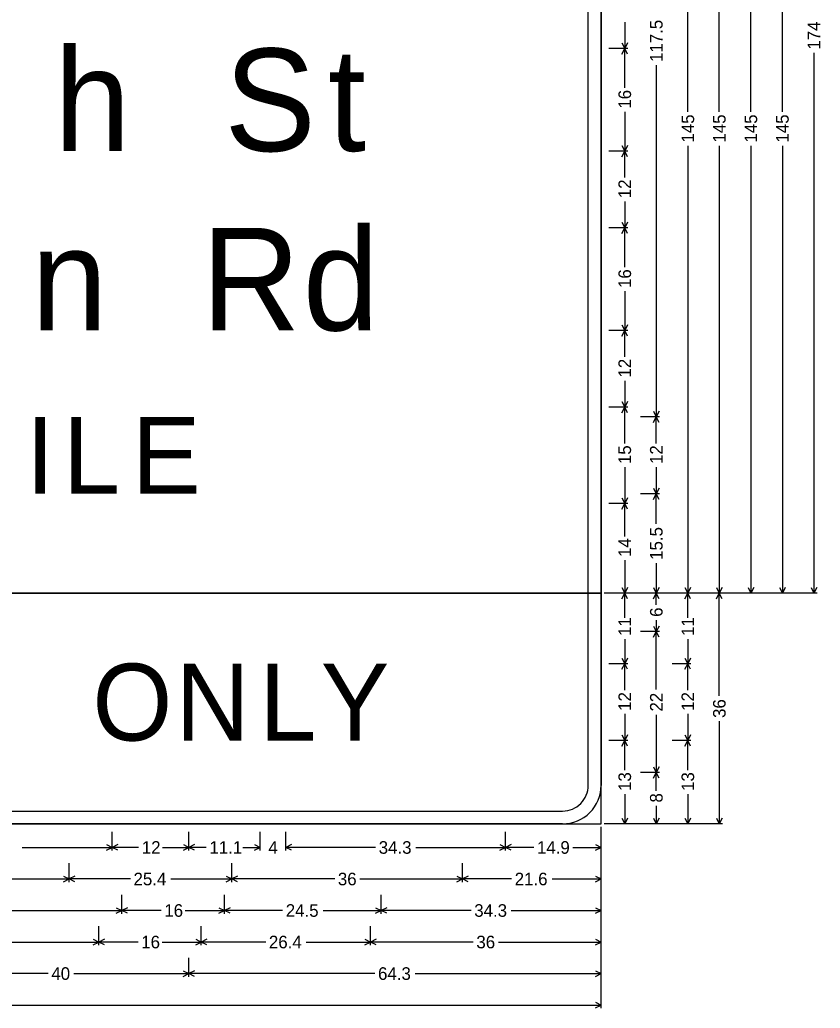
# Model space of a CAD drawing. Extents: x 667331 to 731245, y 738830 to 753817.
# Drawn here: x 729769.6 to 729994.5, y 749654.5 to 749932.3 of the extents above; entities that cross this region are included whole.
import ezdxf

# ---------------------------------------------------------------- set-up
doc = ezdxf.new("R2010")
doc.units = 0
doc.layers.add('R_SIGN', color=7, linetype='Continuous')

msp = doc.modelspace()

# ---------------------------------------------------------------- linework, layer by layer
at = {"layer": 'R_SIGN'}
for p, q in [((729957.29, 749906.44), (729957.29, 750032.19)), ((729966.15, 749906.44), (729966.15, 750032.19)), ((729975.01, 749906.44), (729975.01, 750032.19)), ((729983.87, 749906.44), (729983.87, 750032.19)), ((729939.58, 749931.66), (729939.58, 749924.19)), ((729940.46, 749924.19), (729935.15, 749924.19)), ((729938.79, 749925.78), (729939.58, 749924.19)), ((729938.79, 749922.61), (729939.58, 749924.19)), ((729940.37, 749925.78), (729939.58, 749924.19)), ((729939.58, 749913.16), (729939.58, 749924.19)), ((729940.37, 749922.61), (729939.58, 749924.19)), ((729992.73, 749922.99), (729992.73, 749771.15)), ((729948.44, 749919.54), (729948.44, 749820.69)), ((729939.58, 749906.42), (729939.58, 749895.39)), ((729938.79, 749896.98), (729939.58, 749895.39)), ((729940.37, 749896.98), (729939.58, 749895.39)), ((729957.29, 749896.9), (729957.29, 749771.15)), ((729966.15, 749896.9), (729966.15, 749771.15)), ((729975.01, 749896.9), (729975.01, 749771.15)), ((729983.87, 749896.9), (729983.87, 749771.15)), ((729940.46, 749895.39), (729935.15, 749895.39)), ((729938.79, 749893.81), (729939.58, 749895.39)), ((729939.58, 749887.93), (729939.58, 749895.39)), ((729940.37, 749893.81), (729939.58, 749895.39)), ((729939.58, 749881.26), (729939.58, 749873.79)), ((729940.46, 749873.79), (729935.15, 749873.79)), ((729938.79, 749875.38), (729939.58, 749873.79)), ((729938.79, 749872.21), (729939.58, 749873.79)), ((729940.37, 749875.38), (729939.58, 749873.79)), ((729939.58, 749862.76), (729939.58, 749873.79)), ((729940.37, 749872.21), (729939.58, 749873.79)), ((729939.58, 749856.02), (729939.58, 749844.99)), ((729938.79, 749846.58), (729939.58, 749844.99)), ((729940.37, 749846.58), (729939.58, 749844.99)), ((729940.46, 749844.99), (729935.15, 749844.99)), ((729938.79, 749843.41), (729939.58, 749844.99)), ((729939.58, 749837.53), (729939.58, 749844.99)), ((729940.37, 749843.41), (729939.58, 749844.99)), ((729939.58, 749830.86), (729939.58, 749823.39)), ((729940.46, 749823.39), (729935.15, 749823.39)), ((729938.79, 749824.98), (729939.58, 749823.39)), ((729938.79, 749821.81), (729939.58, 749823.39)), ((729940.37, 749824.98), (729939.58, 749823.39)), ((729939.58, 749813.25), (729939.58, 749823.39)), ((729940.37, 749821.81), (729939.58, 749823.39)), ((729949.32, 749820.69), (729944.01, 749820.69)), ((729947.64, 749822.28), (729948.44, 749820.69)), ((729947.64, 749819.11), (729948.44, 749820.69)), ((729949.23, 749822.28), (729948.44, 749820.69)), ((729948.44, 749813.23), (729948.44, 749820.69)), ((729949.23, 749819.11), (729948.44, 749820.69)), ((729939.58, 749806.54), (729939.58, 749796.39)), ((729948.44, 749806.56), (729948.44, 749799.09)), ((729949.32, 749799.09), (729944.01, 749799.09)), ((729949.32, 749799.09), (729944.01, 749799.09)), ((729947.64, 749800.68), (729948.44, 749799.09)), ((729947.64, 749797.51), (729948.44, 749799.09)), ((729949.23, 749800.68), (729948.44, 749799.09)), ((729948.44, 749790.61), (729948.44, 749799.09)), ((729949.23, 749797.51), (729948.44, 749799.09)), ((729940.46, 749796.39), (729935.15, 749796.39)), ((729940.46, 749796.39), (729935.15, 749796.39)), ((729938.79, 749797.98), (729939.58, 749796.39)), ((729938.79, 749794.81), (729939.58, 749796.39)), ((729940.37, 749797.98), (729939.58, 749796.39)), ((729939.58, 749787.11), (729939.58, 749796.39)), ((729940.37, 749794.81), (729939.58, 749796.39)), ((729939.58, 749780.44), (729939.58, 749771.15)), ((729948.44, 749779.63), (729948.44, 749771.15)), ((729993.61, 749771.15), (729933.82, 749771.15)), ((729967.04, 749771.15), (729933.82, 749771.15)), ((729940.46, 749771.15), (729935.15, 749771.15)), ((729940.46, 749771.15), (729935.15, 749771.15)), ((729938.79, 749772.73), (729939.58, 749771.15)), ((729938.79, 749769.56), (729939.58, 749771.15)), ((729940.37, 749772.73), (729939.58, 749771.15)), ((729939.58, 749764.24), (729939.58, 749771.15)), ((729940.37, 749769.56), (729939.58, 749771.15)), ((729949.32, 749771.15), (729944.01, 749771.15)), ((729949.32, 749771.15), (729944.01, 749771.15)), ((729947.64, 749772.73), (729948.44, 749771.15)), ((729947.64, 749769.56), (729948.44, 749771.15)), ((729949.23, 749772.73), (729948.44, 749771.15)), ((729948.44, 749767.88), (729948.44, 749771.15)), ((729949.23, 749769.56), (729948.44, 749771.15)), ((729958.18, 749771.15), (729952.86, 749771.15)), ((729958.18, 749771.15), (729952.86, 749771.15)), ((729956.5, 749772.73), (729957.29, 749771.15)), ((729956.5, 749769.56), (729957.29, 749771.15)), ((729958.09, 749772.73), (729957.29, 749771.15)), ((729957.29, 749764.24), (729957.29, 749771.15)), ((729958.09, 749769.56), (729957.29, 749771.15)), ((729967.04, 749771.15), (729961.72, 749771.15)), ((729965.36, 749772.73), (729966.15, 749771.15)), ((729965.36, 749769.56), (729966.15, 749771.15)), ((729966.94, 749772.73), (729966.15, 749771.15)), ((729966.15, 749742.28), (729966.15, 749771.15)), ((729966.94, 749769.56), (729966.15, 749771.15)), ((729975.9, 749771.15), (729970.58, 749771.15)), ((729974.22, 749772.73), (729975.01, 749771.15)), ((729975.8, 749772.73), (729975.01, 749771.15)), ((729984.75, 749771.15), (729979.44, 749771.15)), ((729983.08, 749772.73), (729983.87, 749771.15)), ((729984.66, 749772.73), (729983.87, 749771.15)), ((729991.93, 749772.73), (729992.73, 749771.15)), ((729993.52, 749772.73), (729992.73, 749771.15)), ((729948.44, 749763.62), (729948.44, 749760.35)), ((729949.32, 749760.35), (729944.01, 749760.35)), ((729947.64, 749761.93), (729948.44, 749760.35)), ((729947.64, 749758.76), (729948.44, 749760.35)), ((729949.23, 749761.93), (729948.44, 749760.35)), ((729948.44, 749744.08), (729948.44, 749760.35)), ((729949.23, 749758.76), (729948.44, 749760.35)), ((729939.58, 749758.26), (729939.58, 749751.35)), ((729957.29, 749758.26), (729957.29, 749751.35)), ((729940.46, 749751.35), (729935.15, 749751.35)), ((729938.79, 749752.93), (729939.58, 749751.35)), ((729938.79, 749749.76), (729939.58, 749751.35)), ((729940.37, 749752.93), (729939.58, 749751.35)), ((729939.58, 749743.88), (729939.58, 749751.35)), ((729940.37, 749749.76), (729939.58, 749751.35)), ((729958.18, 749751.35), (729952.86, 749751.35)), ((729956.5, 749752.93), (729957.29, 749751.35)), ((729956.5, 749749.76), (729957.29, 749751.35)), ((729958.09, 749752.93), (729957.29, 749751.35)), ((729957.29, 749743.88), (729957.29, 749751.35)), ((729958.09, 749749.76), (729957.29, 749751.35)), ((729939.58, 749737.21), (729939.58, 749729.75)), ((729957.29, 749737.21), (729957.29, 749729.75)), ((729948.44, 749737.02), (729948.44, 749720.75)), ((729966.15, 749735.22), (729966.15, 749706.35)), ((729940.46, 749729.75), (729935.15, 749729.75)), ((729940.46, 749729.75), (729935.15, 749729.75)), ((729938.79, 749731.33), (729939.58, 749729.75)), ((729938.79, 749728.16), (729939.58, 749729.75)), ((729940.37, 749731.33), (729939.58, 749729.75)), ((729939.58, 749721.4), (729939.58, 749729.75)), ((729940.37, 749728.16), (729939.58, 749729.75)), ((729958.18, 749729.75), (729952.86, 749729.75)), ((729958.18, 749729.75), (729952.86, 749729.75)), ((729956.5, 749731.33), (729957.29, 749729.75)), ((729956.5, 749728.16), (729957.29, 749729.75)), ((729958.09, 749731.33), (729957.29, 749729.75)), ((729957.29, 749721.4), (729957.29, 749729.75)), ((729958.09, 749728.16), (729957.29, 749729.75)), ((729949.32, 749720.75), (729944.01, 749720.75)), ((729949.32, 749720.75), (729944.01, 749720.75)), ((729947.64, 749722.33), (729948.44, 749720.75)), ((729947.64, 749719.16), (729948.44, 749720.75)), ((729949.23, 749722.33), (729948.44, 749720.75)), ((729948.44, 749715.66), (729948.44, 749720.75)), ((729949.23, 749719.16), (729948.44, 749720.75)), ((729939.58, 749714.7), (729939.58, 749706.35)), ((729957.29, 749714.7), (729957.29, 749706.35)), ((729948.44, 749711.44), (729948.44, 749706.35)), ((729938.79, 749707.93), (729939.58, 749706.35)), ((729940.37, 749707.93), (729939.58, 749706.35)), ((729947.64, 749707.93), (729948.44, 749706.35)), ((729949.23, 749707.93), (729948.44, 749706.35)), ((729956.5, 749707.93), (729957.29, 749706.35)), ((729958.09, 749707.93), (729957.29, 749706.35)), ((729965.36, 749707.93), (729966.15, 749706.35)), ((729966.94, 749707.93), (729966.15, 749706.35)), ((729795.54, 749698.82), (729795.54, 749704.13)), ((729817.14, 749698.82), (729817.14, 749704.13)), ((729837.12, 749698.82), (729837.12, 749704.13)), ((729844.32, 749698.82), (729844.32, 749704.13)), ((729906.1, 749698.82), (729906.1, 749704.13)), ((729906.1, 749698.82), (729906.1, 749704.13)), ((729932.93, 749654.53), (729932.93, 749705.46)), ((729932.93, 749698.82), (729932.93, 749704.13)), ((729967.04, 749706.35), (729933.82, 749706.35)), ((729940.46, 749706.35), (729935.15, 749706.35)), ((729949.32, 749706.35), (729944.01, 749706.35)), ((729958.18, 749706.35), (729952.86, 749706.35)), ((729770.3, 749699.7), (729795.54, 749699.7)), ((729793.96, 749700.5), (729795.54, 749699.7)), ((729793.96, 749698.91), (729795.54, 749699.7)), ((729797.12, 749700.5), (729795.54, 749699.7)), ((729803, 749699.7), (729795.54, 749699.7)), ((729797.12, 749698.91), (729795.54, 749699.7)), ((729809.67, 749699.7), (729817.14, 749699.7)), ((729815.56, 749700.5), (729817.14, 749699.7)), ((729815.56, 749698.91), (729817.14, 749699.7)), ((729818.72, 749700.5), (729817.14, 749699.7)), ((729822, 749699.7), (729817.14, 749699.7)), ((729818.72, 749698.91), (729817.14, 749699.7)), ((729832.25, 749699.7), (729837.12, 749699.7)), ((729835.54, 749700.5), (729837.12, 749699.7)), ((729835.54, 749698.91), (729837.12, 749699.7)), ((729845.9, 749700.5), (729844.32, 749699.7)), ((729869.56, 749699.7), (729844.32, 749699.7)), ((729845.9, 749698.91), (729844.32, 749699.7)), ((729880.85, 749699.7), (729906.1, 749699.7)), ((729904.51, 749700.5), (729906.1, 749699.7)), ((729904.51, 749698.91), (729906.1, 749699.7)), ((729907.68, 749700.5), (729906.1, 749699.7)), ((729914.03, 749699.7), (729906.1, 749699.7)), ((729907.68, 749698.91), (729906.1, 749699.7)), ((729925, 749699.7), (729932.93, 749699.7)), ((729931.35, 749700.5), (729932.93, 749699.7)), ((729931.35, 749698.91), (729932.93, 749699.7)), ((729783.46, 749689.96), (729783.46, 749695.28)), ((729829.22, 749689.96), (729829.22, 749695.28)), ((729894.02, 749689.96), (729894.02, 749695.28)), ((729894.02, 749689.96), (729894.02, 749695.28)), ((729932.93, 749689.96), (729932.93, 749695.28)), ((729754.59, 749690.85), (729783.46, 749690.85)), ((729781.88, 749691.64), (729783.46, 749690.85)), ((729781.88, 749690.05), (729783.46, 749690.85)), ((729785.05, 749691.64), (729783.46, 749690.85)), ((729800.68, 749690.85), (729783.46, 749690.85)), ((729785.05, 749690.05), (729783.46, 749690.85)), ((729812, 749690.85), (729829.22, 749690.85)), ((729827.63, 749691.64), (729829.22, 749690.85)), ((729827.63, 749690.05), (729829.22, 749690.85)), ((729830.8, 749691.64), (729829.22, 749690.85)), ((729858.09, 749690.85), (729829.22, 749690.85)), ((729830.8, 749690.05), (729829.22, 749690.85)), ((729865.15, 749690.85), (729894.02, 749690.85)), ((729892.43, 749691.64), (729894.02, 749690.85)), ((729892.43, 749690.05), (729894.02, 749690.85)), ((729895.6, 749691.64), (729894.02, 749690.85)), ((729907.77, 749690.85), (729894.02, 749690.85)), ((729895.6, 749690.05), (729894.02, 749690.85)), ((729919.18, 749690.85), (729932.93, 749690.85)), ((729931.35, 749691.64), (729932.93, 749690.85)), ((729931.35, 749690.05), (729932.93, 749690.85)), ((729798.29, 749681.1), (729798.29, 749686.42)), ((729827.09, 749681.1), (729827.09, 749686.42)), ((729871.16, 749681.1), (729871.16, 749686.42)), ((729871.16, 749681.1), (729871.16, 749686.42)), ((729932.93, 749681.1), (729932.93, 749686.42)), ((729758.51, 749681.99), (729798.29, 749681.99)), ((729796.71, 749682.78), (729798.29, 749681.99)), ((729796.71, 749681.2), (729798.29, 749681.99)), ((729799.88, 749682.78), (729798.29, 749681.99)), ((729809.32, 749681.99), (729798.29, 749681.99)), ((729799.88, 749681.2), (729798.29, 749681.99)), ((729816.06, 749681.99), (729827.09, 749681.99)), ((729825.51, 749682.78), (729827.09, 749681.99)), ((729825.51, 749681.2), (729827.09, 749681.99)), ((729828.68, 749682.78), (729827.09, 749681.99)), ((729843.44, 749681.99), (729827.09, 749681.99)), ((729828.68, 749681.2), (729827.09, 749681.99)), ((729854.81, 749681.99), (729871.16, 749681.99)), ((729869.57, 749682.78), (729871.16, 749681.99)), ((729869.57, 749681.2), (729871.16, 749681.99)), ((729872.74, 749682.78), (729871.16, 749681.99)), ((729896.4, 749681.99), (729871.16, 749681.99)), ((729872.74, 749681.2), (729871.16, 749681.99)), ((729907.69, 749681.99), (729932.93, 749681.99)), ((729931.35, 749682.78), (729932.93, 749681.99)), ((729931.35, 749681.2), (729932.93, 749681.99)), ((729791.81, 749672.24), (729791.81, 749677.56)), ((729820.61, 749672.24), (729820.61, 749677.56)), ((729868.13, 749672.24), (729868.13, 749677.56)), ((729868.13, 749672.24), (729868.13, 749677.56)), ((729932.93, 749672.24), (729932.93, 749677.56)), ((729790.23, 749673.92), (729791.81, 749673.13)), ((729793.4, 749673.92), (729791.81, 749673.13)), ((729819.03, 749673.92), (729820.61, 749673.13)), ((729822.2, 749673.92), (729820.61, 749673.13)), ((729866.55, 749673.92), (729868.13, 749673.13)), ((729869.72, 749673.92), (729868.13, 749673.13)), ((729931.35, 749673.92), (729932.93, 749673.13)), ((729716.85, 749673.13), (729791.81, 749673.13)), ((729790.23, 749672.34), (729791.81, 749673.13)), ((729802.84, 749673.13), (729791.81, 749673.13)), ((729793.4, 749672.34), (729791.81, 749673.13)), ((729809.58, 749673.13), (729820.61, 749673.13)), ((729819.03, 749672.34), (729820.61, 749673.13)), ((729838.71, 749673.13), (729820.61, 749673.13)), ((729822.2, 749672.34), (729820.61, 749673.13)), ((729850.04, 749673.13), (729868.13, 749673.13)), ((729866.55, 749672.34), (729868.13, 749673.13)), ((729897, 749673.13), (729868.13, 749673.13)), ((729869.72, 749672.34), (729868.13, 749673.13)), ((729904.06, 749673.13), (729932.93, 749673.13)), ((729931.35, 749672.34), (729932.93, 749673.13)), ((729817.13, 749663.39), (729817.13, 749668.7)), ((729817.13, 749663.39), (729817.13, 749668.7)), ((729932.93, 749663.39), (729932.93, 749668.7)), ((729815.55, 749665.06), (729817.13, 749664.27)), ((729818.71, 749665.06), (729817.13, 749664.27)), ((729931.35, 749665.06), (729932.93, 749664.27)), ((729777.58, 749664.27), (729745.2, 749664.27)), ((729784.75, 749664.27), (729817.13, 749664.27)), ((729815.55, 749663.48), (729817.13, 749664.27)), ((729869.37, 749664.27), (729817.13, 749664.27)), ((729818.71, 749663.48), (729817.13, 749664.27)), ((729880.69, 749664.27), (729932.93, 749664.27)), ((729931.35, 749663.48), (729932.93, 749664.27)), ((729754.28, 749655.41), (729932.93, 749655.41)), ((729931.35, 749656.21), (729932.93, 749655.41)), ((729931.35, 749654.62), (729932.93, 749655.41))]:
    msp.add_line(p, q, dxfattribs=at)
for points in [[(729565.73, 749771.15), (729932.93, 749771.15), (729932.93, 750084.35), (729565.73, 750084.35), (729565.73, 749771.15), (729565.73, 749771.15)], [(729929.33, 749771.15), (729929.33, 750073.55)], [(729932.93, 750073.55), (729932.93, 749771.15)], [(729565.73, 749706.35), (729932.93, 749706.35), (729932.93, 749771.15), (729565.73, 749771.15), (729565.73, 749706.35), (729565.73, 749706.35)], [(729929.33, 749717.15), (729929.33, 749771.15)], [(729932.93, 749771.15), (729932.93, 749717.15)], [(729576.53, 749709.95), (729922.13, 749709.95)], [(729922.13, 749706.35), (729576.53, 749706.35)]]:
    msp.add_lwpolyline(points, dxfattribs=at)
for radius in [10.8, 7.2]:
    msp.add_arc((729922.13, 749717.15), radius, 270.0001, 0.0003, dxfattribs=at)

# ---------------------------------------------------------------- texts
for s, height, p in [('117.5', 3.543, (729950.21, 749920.42)), ('174', 3.543, (729994.5, 749923.88)), ('16', 3.543, (729941.35, 749907.31)), ('145', 3.543, (729959.07, 749897.78)), ('145', 3.543, (729967.92, 749897.78)), ('145', 3.543, (729976.78, 749897.78)), ('145', 3.543, (729985.64, 749897.78)), ('12', 3.543, (729941.35, 749882.15)), ('16', 3.543, (729941.35, 749856.91)), ('12', 3.543, (729941.35, 749831.75)), ('15', 3.543, (729941.35, 749807.43)), ('12', 3.543, (729950.21, 749807.45)), ('15.5', 3.543, (729950.21, 749780.52)), ('14', 3.543, (729941.35, 749781.32)), ('6', 3.54, (729950.21, 749764.5)), ('11', 3.543, (729941.35, 749759.14)), ('11', 3.543, (729959.07, 749759.14)), ('12', 3.543, (729941.35, 749738.1)), ('22', 3.543, (729950.21, 749737.9)), ('12', 3.543, (729959.07, 749738.1)), ('36', 3.543, (729967.92, 749736.1)), ('13', 3.543, (729941.35, 749715.58)), ('13', 3.543, (729959.07, 749715.58)), ('8', 3.54, (729950.21, 749712.32))]:
    msp.add_text(s, height=height, rotation=90.0002, dxfattribs=at).set_placement(p)
for s, height, p in [('h', 28.8, (729779.29, 749895.39)), ('S', 28.8, (729827.09, 749895.39)), ('t', 28.8, (729856.18, 749895.39)), ('R', 28.8, (729820.61, 749844.99)), ('d', 28.8, (729849.13, 749844.99)), ('n', 28.8, (729772.81, 749844.99)), ('I', 21.6, (729771.34, 749799.09)), ('L', 21.6, (729781.71, 749799.09)), ('E', 21.6, (729801.15, 749799.09)), ('O', 21.6, (729790.01, 749729.75)), ('N', 21.6, (729813.34, 749729.75)), ('L', 21.6, (729836.89, 749729.75)), ('Y', 21.6, (729854.17, 749729.75)), ('12', 3.543, (729803.89, 749697.93)), ('11.1', 3.543, (729822.89, 749697.93)), ('4', 3.54, (729839.45, 749697.93)), ('34.3', 3.543, (729870.45, 749697.93)), ('14.9', 3.543, (729914.91, 749697.93)), ('25.4', 3.543, (729801.56, 749689.07)), ('36', 3.543, (729858.97, 749689.07)), ('21.6', 3.543, (729908.66, 749689.07)), ('16', 3.543, (729810.21, 749680.22)), ('24.5', 3.543, (729844.33, 749680.22)), ('34.3', 3.543, (729897.29, 749680.22)), ('16', 3.543, (729803.73, 749671.36)), ('26.4', 3.543, (729839.6, 749671.36)), ('36', 3.543, (729897.89, 749671.36)), ('40', 3.543, (729778.47, 749662.5)), ('64.3', 3.543, (729870.26, 749662.5))]:
    msp.add_text(s, height=height, dxfattribs=at).set_placement(p)

doc.saveas('drawing.dxf')
